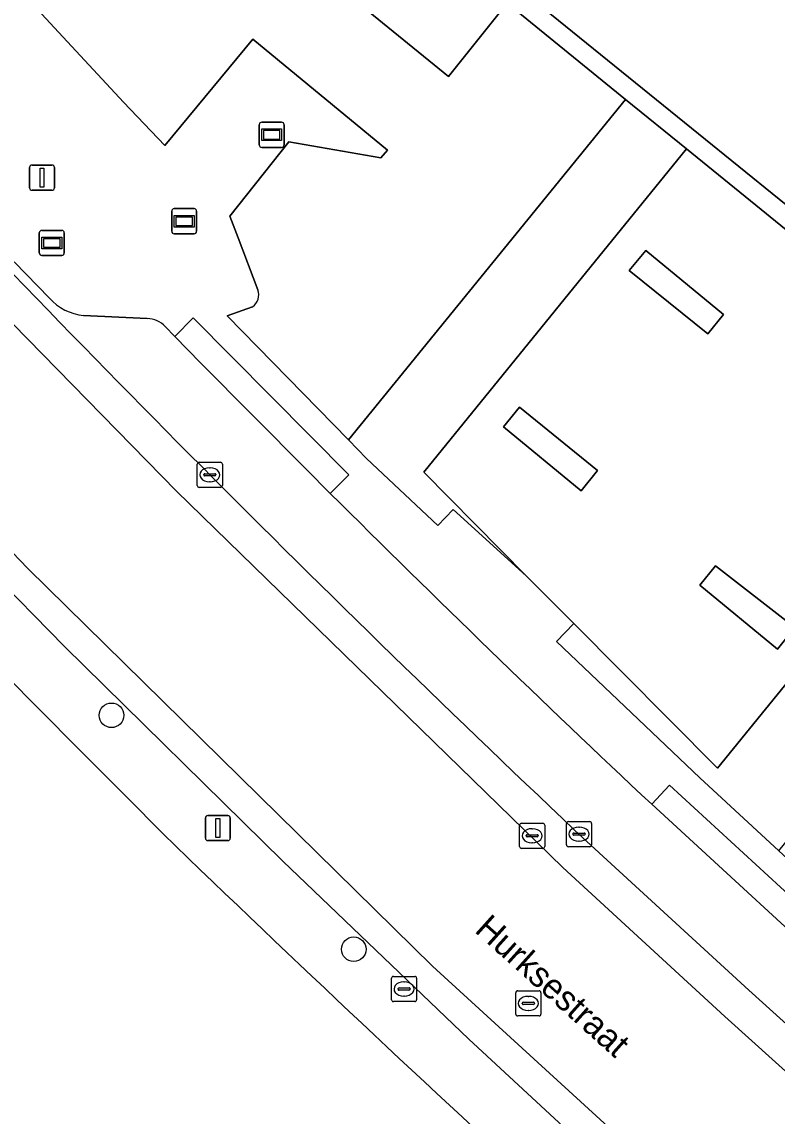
# Model space of a CAD drawing. Extents: x 157692 to 159674, y 381452 to 383291.
# Drawn here: x 157901.41 to 157931.46, y 382931.2 to 382974.71 of the extents above; entities that cross this region are included whole.
import ezdxf

# ---------------------------------------------------------------- set-up
doc = ezdxf.new("R2010")
doc.units = 0
for name, color, linetype in [('IMGEO_Boom', 7, 'Continuous'), ('IMGEO_Erf', 7, 'Continuous'), ('IMGEO_Kolk', 7, 'Continuous'), ('IMGEO_Lichtmast', 7, 'Continuous'), ('IMGEO_Openbare_ruimte_label', 7, 'Continuous'), ('IMGEO_Pand', 7, 'Continuous'), ('IMGEO_Parkeervlak_open', 7, 'Continuous'), ('IMGEO_Reclamebord', 7, 'Continuous'), ('IMGEO_Rijbaan_lokaal_gesloten', 7, 'Continuous'), ('IMGEO_Rijbaan_lokaal_open', 7, 'Continuous'), ('IMGEO_Rioolput', 7, 'Continuous'), ('IMGEO_Verkeerseiland_gesloten', 7, 'Continuous'), ('IMGEO_Voetpad_open', 7, 'Continuous'), ('IMGEO_Wegwijzer', 7, 'Continuous')]:
    doc.layers.add(name, color=color, linetype=linetype)

msp = doc.modelspace()

# ---------------------------------------------------------------- linework, layer by layer
at = {"layer": 'IMGEO_Boom'}
for centre in [(157904.979, 382947.14), (157914.616, 382937.838)]:
    msp.add_circle(centre, 0.489, dxfattribs=at)
at = {"layer": 'IMGEO_Erf'}
for points in [[(157880.02, 383000), (157886.679, 382991.957), (157886.83, 382991.788), (157887.728, 382990.788), (157888.605, 382989.809), (157890.22, 382988.009), (157896.689, 382980.964), (157905.456, 382971.523), (157907.106, 382969.791), (157910.601, 382974.029), (157915.956, 382969.614), (157915.694, 382969.307), (157912.033, 382969.945), (157909.683, 382966.982), (157910.012, 382966.122), (157910.803, 382964.06)], [(157910.587, 382963.385), (157909.577, 382963.02), (157914.411, 382958.095), (157925.428, 382971.632), (157920.717, 382975.458), (157918.387, 382972.543), (157912.987, 382976.943), (157915.058, 382979.456), (157913.22, 382980.984), (157912.323, 382981.717), (157903.321, 382989.128)]]:
    msp.add_lwpolyline(points, dxfattribs=at)
for centre, radius, start, end in [((158701.069, 383738.472), 1124.351, 222.857272, 225.107447), ((157910.263, 382963.861), 0.576, 304.2857, 20.2249), ((158457.832, 383512.993), 793.053, 226.059637, 229.21244)]:
    msp.add_arc(centre, radius, start, end, dxfattribs=at)
at = {"layer": 'IMGEO_Kolk'}
for p, q in [((157908.39, 382956.277), (157908.39, 382957.129)), ((157908.465, 382957.203), (157909.317, 382957.203)), ((157909.391, 382957.129), (157909.391, 382956.277)), ((157908.649, 382956.697), (157908.649, 382956.709)), ((157908.692, 382956.746), (157909.09, 382956.746)), ((157908.878, 382956.983), (157908.903, 382956.983)), ((157909.133, 382956.709), (157909.133, 382956.697)), ((157909.087, 382956.66), (157908.689, 382956.66)), ((157908.901, 382956.423), (157908.876, 382956.423)), ((157909.317, 382956.203), (157908.465, 382956.203)), ((157923.079, 382941.989), (157923.079, 382942.841)), ((157923.154, 382942.915), (157924.006, 382942.915)), ((157924.08, 382942.841), (157924.08, 382941.989)), ((157923.338, 382942.409), (157923.338, 382942.421)), ((157923.776, 382942.372), (157923.378, 382942.372)), ((157923.381, 382942.458), (157923.779, 382942.458)), ((157923.567, 382942.695), (157923.592, 382942.695)), ((157923.822, 382942.421), (157923.822, 382942.409)), ((157924.006, 382941.915), (157923.154, 382941.915)), ((157923.59, 382942.135), (157923.565, 382942.135)), ((157916.118, 382935.832), (157916.118, 382936.684)), ((157916.193, 382936.758), (157917.045, 382936.758)), ((157917.119, 382936.684), (157917.119, 382935.832)), ((157916.377, 382936.252), (157916.377, 382936.264)), ((157916.42, 382936.301), (157916.818, 382936.301)), ((157916.606, 382936.538), (157916.631, 382936.538)), ((157916.861, 382936.264), (157916.861, 382936.252)), ((157916.815, 382936.215), (157916.417, 382936.215)), ((157916.629, 382935.978), (157916.604, 382935.978)), ((157917.045, 382935.758), (157916.193, 382935.758))]:
    msp.add_line(p, q, dxfattribs=at)
for points in [[(157908.39, 382956.277), (157908.39, 382957.129)], [(157908.465, 382957.203), (157909.317, 382957.203)], [(157909.391, 382957.129), (157909.391, 382956.277)], [(157909.317, 382956.203), (157908.465, 382956.203)], [(157923.079, 382941.989), (157923.079, 382942.841)], [(157923.154, 382942.915), (157924.006, 382942.915)], [(157924.08, 382942.841), (157924.08, 382941.989)], [(157924.006, 382941.915), (157923.154, 382941.915)], [(157916.118, 382935.832), (157916.118, 382936.684)], [(157916.193, 382936.758), (157917.045, 382936.758)], [(157917.119, 382936.684), (157917.119, 382935.832)], [(157917.045, 382935.758), (157916.193, 382935.758)]]:
    msp.add_lwpolyline(points, dxfattribs=at)
for centre, radius, start, end in [((157908.467, 382957.127), 0.0765, 91.552, 178.448), ((157908.467, 382957.127), 0.0765, 91.552, 178.448), ((157909.315, 382957.127), 0.0765, 1.552, 88.448), ((157909.315, 382957.127), 0.0765, 1.552, 88.448), ((157908.689, 382956.706), 0.0403, 85.8775, 175.7526), ((157908.686, 382956.696), 0.0366, 178.938, 274.7102), ((157909.09, 382956.703), 0.043, 264.8664, 352.4533), ((157909.094, 382956.708), 0.0386, 1.7309, 96.639), ((157908.467, 382956.279), 0.0765, 181.552, 268.448), ((157908.467, 382956.279), 0.0765, 181.552, 268.448), ((157909.315, 382956.279), 0.0765, 271.552, 358.448), ((157909.315, 382956.279), 0.0765, 271.552, 358.448), ((157923.156, 382942.839), 0.0765, 91.552, 178.448), ((157923.156, 382942.839), 0.0765, 91.552, 178.448), ((157924.004, 382942.839), 0.0765, 1.552, 88.448), ((157924.004, 382942.839), 0.0765, 1.552, 88.448), ((157923.378, 382942.418), 0.0403, 85.8775, 175.7526), ((157923.375, 382942.408), 0.0366, 178.938, 274.7102), ((157923.779, 382942.415), 0.043, 264.8664, 352.4533), ((157923.783, 382942.42), 0.0386, 1.7309, 96.639), ((157923.156, 382941.991), 0.0765, 181.552, 268.448), ((157923.156, 382941.991), 0.0765, 181.552, 268.448), ((157924.004, 382941.991), 0.0765, 271.552, 358.448), ((157924.004, 382941.991), 0.0765, 271.552, 358.448), ((157916.195, 382936.682), 0.0765, 91.552, 178.448), ((157916.195, 382936.682), 0.0765, 91.552, 178.448), ((157917.043, 382936.682), 0.0765, 1.552, 88.448), ((157917.043, 382936.682), 0.0765, 1.552, 88.448), ((157916.417, 382936.261), 0.0403, 85.8775, 175.7526), ((157916.414, 382936.251), 0.0366, 178.938, 274.7102), ((157916.818, 382936.258), 0.043, 264.8664, 352.4533), ((157916.822, 382936.263), 0.0386, 1.7309, 96.639), ((157916.195, 382935.834), 0.0765, 181.552, 268.448), ((157916.195, 382935.834), 0.0765, 181.552, 268.448), ((157917.043, 382935.834), 0.0765, 271.552, 358.448), ((157917.043, 382935.834), 0.0765, 271.552, 358.448)]:
    msp.add_arc(centre, radius, start, end, dxfattribs=at)
for centre, major_axis, ratio, start_param, end_param in [((157908.877, 382956.703), (-0.387, 0.002), 0.722429, 4.712389, 7.853982), ((157908.902, 382956.703), (-0.39, 0.002), 0.717154, 1.570796, 4.712389), ((157923.566, 382942.415), (-0.387, 0.002), 0.722429, 4.712389, 7.853982), ((157923.591, 382942.415), (-0.39, 0.002), 0.717154, 1.570796, 4.712389), ((157916.605, 382936.258), (-0.387, 0.002), 0.722429, 4.712389, 7.853982), ((157916.63, 382936.258), (-0.39, 0.002), 0.717154, 1.570796, 4.712389)]:
    msp.add_ellipse(centre, major_axis=major_axis, ratio=ratio, start_param=start_param, end_param=end_param, dxfattribs=at)
at = {"layer": 'IMGEO_Lichtmast'}
for p, q in [((157901.719, 382968.117), (157901.719, 382968.917)), ((157901.719, 382968.917), (157901.719, 382968.117)), ((157901.819, 382969.017), (157902.609, 382969.017)), ((157902.609, 382969.017), (157901.819, 382969.017)), ((157902.709, 382968.917), (157902.709, 382968.117)), ((157902.709, 382968.117), (157902.709, 382968.917)), ((157902.609, 382968.017), (157901.819, 382968.017)), ((157901.819, 382968.017), (157902.609, 382968.017)), ((157908.713, 382942.257), (157908.713, 382943.057)), ((157908.713, 382943.057), (157908.713, 382942.257)), ((157908.813, 382943.157), (157909.603, 382943.157)), ((157909.603, 382943.157), (157908.813, 382943.157)), ((157909.703, 382943.057), (157909.703, 382942.257)), ((157909.703, 382942.257), (157909.703, 382943.057)), ((157909.603, 382942.157), (157908.813, 382942.157)), ((157908.813, 382942.157), (157909.603, 382942.157))]:
    msp.add_line(p, q, dxfattribs=at)
for points in [[(157902.139, 382968.892), (157902.289, 382968.892), (157902.289, 382968.142), (157902.139, 382968.142), (157902.139, 382968.892)], [(157909.133, 382943.032), (157909.283, 382943.032), (157909.283, 382942.282), (157909.133, 382942.282), (157909.133, 382943.032)]]:
    msp.add_lwpolyline(points, dxfattribs=at)
for centre, start, end in [((157901.819, 382968.917), 90, 180), ((157901.819, 382968.917), 90, 180), ((157902.609, 382968.917), 0, 90), ((157902.609, 382968.917), 360, 90), ((157901.819, 382968.117), 180, 270), ((157901.819, 382968.117), 180, 270), ((157902.609, 382968.117), 270, 0), ((157902.609, 382968.117), 270, 0), ((157908.813, 382943.057), 90, 180), ((157908.813, 382943.057), 90, 180), ((157909.603, 382943.057), 0, 90), ((157909.603, 382943.057), 360, 90), ((157908.813, 382942.257), 180, 270), ((157908.813, 382942.257), 180, 270), ((157909.603, 382942.257), 270, 0), ((157909.603, 382942.257), 270, 0)]:
    msp.add_arc(centre, 0.1, start, end, dxfattribs=at)
at = {"layer": 'IMGEO_Pand'}
msp.add_lwpolyline([(157967.982, 383073.262), (157946.074, 383046.224), (157936.517, 383034.43), (157933.953, 383036.507), (157930.805, 383032.622), (157933.369, 383030.545), (157911.626, 383003.711), (157911.367, 383003.391), (157911.058, 383003.642), (157908.106, 383000), (157904.647, 382995.734), (157909.075, 382992.142), (157909.579, 382992.763), (157924.661, 382980.529), (157921.096, 382976.133), (157928.338, 382970.263), (157941.167, 382959.865), (157944.604, 382957.079), (157947.635, 382960.816), (157951.722, 382957.5)], dxfattribs=at)
at = {"layer": 'IMGEO_Parkeervlak_open'}
for points in [[(157923.368, 382950.784), (157929.093, 382945.035), (157940.669, 382959.254), (157927.851, 382969.664), (157917.406, 382956.808), (157921.478, 382952.683)], [(157928.701, 382962.306), (157925.579, 382964.83), (157926.231, 382965.625), (157929.33, 382963.082)], [(157923.67, 382956.065), (157920.577, 382958.613), (157921.215, 382959.394), (157924.312, 382956.879)], [(157931.476, 382949.775), (157928.38, 382952.312), (157929.014, 382953.08), (157932.171, 382950.633)]]:
    msp.add_lwpolyline(points, close=True, dxfattribs=at)
for points in [[(157902.511, 382963.728), (157901.106, 382965.166)], [(157906.402, 382962.915), (157903.867, 382963.041)], [(157913.684, 382955.965), (157912.727, 382956.922), (157908.517, 382961.152), (157907.494, 382962.207), (157907.113, 382962.601)], [(157923.89, 382942.12), (157930.329, 382936.205), (157937.039, 382930.159), (157939.553, 382928.003), (157941.426, 382930.194), (157937.515, 382933.593), (157934.93, 382935.839), (157926.47, 382943.602)]]:
    msp.add_lwpolyline(points, dxfattribs=at)
for centre, radius, start, end in [((158379.787, 383426.039), 664.845, 223.019482, 226.707844), ((157904.063, 382965.11), 2.078, 221.6746, 264.5885), ((157906.396, 382961.94), 0.975, 42.6756, 89.6689), ((158310.663, 383353.734), 561.972, 225.05691, 226.87031)]:
    msp.add_arc(centre, radius, start, end, dxfattribs=at)
at = {"layer": 'IMGEO_Reclamebord'}
for p, q in [((157910.855, 382969.823), (157910.855, 382970.623)), ((157910.855, 382970.623), (157910.855, 382969.823)), ((157910.955, 382970.723), (157911.745, 382970.723)), ((157911.745, 382970.723), (157910.955, 382970.723)), ((157911.845, 382970.623), (157911.845, 382969.823)), ((157911.845, 382969.823), (157911.845, 382970.623)), ((157911.745, 382969.723), (157910.955, 382969.723)), ((157910.955, 382969.723), (157911.745, 382969.723)), ((157907.373, 382966.386), (157907.373, 382967.186)), ((157907.373, 382967.186), (157907.373, 382966.386)), ((157907.473, 382967.286), (157908.263, 382967.286)), ((157908.263, 382967.286), (157907.473, 382967.286)), ((157908.363, 382967.186), (157908.363, 382966.386)), ((157908.363, 382966.386), (157908.363, 382967.186)), ((157908.263, 382966.286), (157907.473, 382966.286)), ((157907.473, 382966.286), (157908.263, 382966.286))]:
    msp.add_line(p, q, dxfattribs=at)
for points in [[(157910.956, 382970.455), (157911.744, 382970.455), (157911.744, 382969.991), (157910.956, 382969.991), (157910.956, 382970.455)], [(157911.021, 382970.39), (157911.021, 382970.056), (157911.679, 382970.056), (157911.679, 382970.39), (157911.021, 382970.39)], [(157907.474, 382967.018), (157908.262, 382967.018), (157908.262, 382966.554), (157907.474, 382966.554), (157907.474, 382967.018)], [(157907.539, 382966.953), (157907.539, 382966.619), (157908.197, 382966.619), (157908.197, 382966.953), (157907.539, 382966.953)]]:
    msp.add_lwpolyline(points, dxfattribs=at)
for centre, start, end in [((157910.955, 382970.623), 90, 180), ((157910.955, 382970.623), 90, 180), ((157911.745, 382970.623), 0, 90), ((157911.745, 382970.623), 360, 90), ((157910.955, 382969.823), 180, 270), ((157910.955, 382969.823), 180, 270), ((157911.745, 382969.823), 270, 0), ((157911.745, 382969.823), 270, 0), ((157907.473, 382967.186), 90, 180), ((157907.473, 382967.186), 90, 180), ((157908.263, 382967.186), 0, 90), ((157908.263, 382967.186), 360, 90), ((157907.473, 382966.386), 180, 270), ((157907.473, 382966.386), 180, 270), ((157908.263, 382966.386), 270, 0), ((157908.263, 382966.386), 270, 0)]:
    msp.add_arc(centre, 0.1, start, end, dxfattribs=at)
at = {"layer": 'IMGEO_Rijbaan_lokaal_gesloten'}
for points in [[(157845.018, 383035.533), (157811.717, 383074.407), (157802.275, 383065.844), (157807.775, 383059.411), (157818.224, 383047.235), (157833.658, 383029.315), (157838.644, 383023.478), (157843.229, 383018.142), (157848.333, 383012.223), (157848.451, 383012.068), (157856.331, 383002.954), (157860.333, 382998.307), (157871.708, 382985.081), (157876.832, 382979.322), (157887.528, 382967.671), (157901.645, 382952.982), (157917.745, 382937.164), (157931.39, 382924.697)], [(157929.386, 382935.17), (157922.939, 382941.093), (157907.565, 382956.05), (157900.441, 382963.318), (157892.691, 382971.484), (157882.451, 382982.543), (157870.868, 382995.617), (157869.317, 382997.443), (157867.971, 382999.126), (157867.54, 382999.666), (157867.395, 382999.837), (157862.032, 383006.673), (157856.467, 383013.904), (157856.251, 383014.213), (157853.541, 383017.962), (157850.521, 383024.905), (157847.699, 383031.22)], [(157850.521, 383024.905), (157853.541, 383017.962), (157856.251, 383014.213), (157856.467, 383013.904), (157862.032, 383006.673), (157867.395, 382999.837), (157867.54, 382999.666), (157867.971, 382999.126), (157869.317, 382997.443), (157870.868, 382995.617), (157882.451, 382982.543), (157892.691, 382971.484), (157900.441, 382963.318), (157907.565, 382956.05), (157922.939, 382941.093), (157929.386, 382935.17), (157936.105, 382929.105), (157938.637, 382926.944), (157939.553, 382928.003), (157937.039, 382930.159), (157930.329, 382936.205), (157923.89, 382942.12)], [(157880.505, 382973.291), (157884.414, 382969.188), (157893.988, 382959.187), (157903.105, 382949.871), (157911.795, 382941.344), (157919.191, 382934.261), (157926.716, 382927.298), (157940.793, 382914.946), (157946.658, 382909.821), (157947.967, 382910.552), (157946.644, 382911.702), (157931.39, 382924.697), (157917.745, 382937.164), (157901.645, 382952.982), (157887.528, 382967.671), (157876.832, 382979.322), (157871.708, 382985.081), (157860.333, 382998.307)], [(157936.105, 382929.105), (157929.386, 382935.17)]]:
    msp.add_lwpolyline(points, dxfattribs=at)
msp.add_arc((158379.787, 383426.039), 664.845, 223.019482, 226.707844, dxfattribs=at)
at = {"layer": 'IMGEO_Rijbaan_lokaal_open'}
for points in [[(157915.126, 382957.354), (157917.965, 382954.693), (157918.577, 382955.325), (157921.478, 382952.683), (157917.406, 382956.808), (157927.851, 382969.664), (157925.428, 382971.632), (157914.411, 382958.095)], [(157931.531, 382941.752), (157931.76, 382942.031), (157943.816, 382956.698), (157940.669, 382959.254), (157929.093, 382945.035), (157923.368, 382950.784), (157922.686, 382950.081), (157928.382, 382944.658)]]:
    msp.add_lwpolyline(points, close=True, dxfattribs=at)
at = {"layer": 'IMGEO_Rioolput'}
for p, q in [((157921.213, 382941.923), (157921.213, 382942.775)), ((157921.288, 382942.849), (157922.14, 382942.849)), ((157922.214, 382942.775), (157922.214, 382941.923)), ((157921.472, 382942.343), (157921.472, 382942.355)), ((157921.515, 382942.392), (157921.913, 382942.392)), ((157921.701, 382942.629), (157921.726, 382942.629)), ((157921.956, 382942.355), (157921.956, 382942.343)), ((157921.91, 382942.306), (157921.512, 382942.306)), ((157921.724, 382942.069), (157921.699, 382942.069)), ((157922.14, 382941.849), (157921.288, 382941.849)), ((157921.064, 382935.259), (157921.064, 382936.111)), ((157921.139, 382936.185), (157921.991, 382936.185)), ((157921.552, 382935.965), (157921.577, 382935.965)), ((157922.065, 382936.111), (157922.065, 382935.259)), ((157921.323, 382935.679), (157921.323, 382935.691)), ((157921.761, 382935.642), (157921.363, 382935.642)), ((157921.366, 382935.728), (157921.764, 382935.728)), ((157921.575, 382935.405), (157921.55, 382935.405)), ((157921.807, 382935.691), (157921.807, 382935.679)), ((157921.991, 382935.185), (157921.139, 382935.185))]:
    msp.add_line(p, q, dxfattribs=at)
for points in [[(157921.213, 382941.923), (157921.213, 382942.775)], [(157921.288, 382942.849), (157922.14, 382942.849)], [(157922.214, 382942.775), (157922.214, 382941.923)], [(157922.14, 382941.849), (157921.288, 382941.849)], [(157921.064, 382935.259), (157921.064, 382936.111)], [(157921.139, 382936.185), (157921.991, 382936.185)], [(157922.065, 382936.111), (157922.065, 382935.259)], [(157921.991, 382935.185), (157921.139, 382935.185)]]:
    msp.add_lwpolyline(points, dxfattribs=at)
for centre, radius, start, end in [((157921.29, 382942.773), 0.0765, 91.552, 178.448), ((157921.29, 382942.773), 0.0765, 91.552, 178.448), ((157922.138, 382942.773), 0.0765, 1.552, 88.448), ((157922.138, 382942.773), 0.0765, 1.552, 88.448), ((157921.512, 382942.352), 0.0403, 85.8775, 175.7526), ((157921.509, 382942.342), 0.0366, 178.938, 274.7102), ((157921.913, 382942.349), 0.043, 264.8664, 352.4533), ((157921.917, 382942.354), 0.0386, 1.7309, 96.639), ((157921.29, 382941.925), 0.0765, 181.552, 268.448), ((157921.29, 382941.925), 0.0765, 181.552, 268.448), ((157922.138, 382941.925), 0.0765, 271.552, 358.448), ((157922.138, 382941.925), 0.0765, 271.552, 358.448), ((157921.141, 382936.109), 0.0765, 91.552, 178.448), ((157921.141, 382936.109), 0.0765, 91.552, 178.448), ((157921.989, 382936.109), 0.0765, 1.552, 88.448), ((157921.989, 382936.109), 0.0765, 1.552, 88.448), ((157921.363, 382935.688), 0.0403, 85.8775, 175.7526), ((157921.36, 382935.678), 0.0366, 178.938, 274.7102), ((157921.764, 382935.685), 0.043, 264.8664, 352.4533), ((157921.768, 382935.69), 0.0386, 1.7309, 96.639), ((157921.141, 382935.261), 0.0765, 181.552, 268.448), ((157921.141, 382935.261), 0.0765, 181.552, 268.448), ((157921.989, 382935.261), 0.0765, 271.552, 358.448), ((157921.989, 382935.261), 0.0765, 271.552, 358.448)]:
    msp.add_arc(centre, radius, start, end, dxfattribs=at)
for centre, major_axis, ratio, start_param, end_param in [((157921.7, 382942.349), (-0.387, 0.002), 0.722429, 4.712389, 7.853982), ((157921.725, 382942.349), (-0.39, 0.002), 0.717154, 1.570796, 4.712389), ((157921.551, 382935.685), (-0.387, 0.002), 0.722429, 4.712389, 7.853982), ((157921.576, 382935.685), (-0.39, 0.002), 0.717154, 1.570796, 4.712389)]:
    msp.add_ellipse(centre, major_axis=major_axis, ratio=ratio, start_param=start_param, end_param=end_param, dxfattribs=at)
at = {"layer": 'IMGEO_Verkeerseiland_gesloten'}
for points in [[(157929.33, 382963.082), (157926.231, 382965.625), (157925.579, 382964.83), (157928.701, 382962.306)], [(157924.312, 382956.879), (157921.215, 382959.394), (157920.577, 382958.613), (157923.67, 382956.065)], [(157932.171, 382950.633), (157929.014, 382953.08), (157928.38, 382952.312), (157931.476, 382949.775)]]:
    msp.add_lwpolyline(points, close=True, dxfattribs=at)
at = {"layer": 'IMGEO_Voetpad_open'}
for points in [[(157905.456, 382971.523), (157896.689, 382980.964), (157890.22, 382988.009), (157888.605, 382989.809), (157887.728, 382990.788), (157886.83, 382991.788), (157886.679, 382991.957), (157880.02, 383000), (157875.782, 383005.118), (157877.418, 383006.636), (157872.787, 383011.681)], [(157903.321, 382989.128), (157912.323, 382981.717), (157913.22, 382980.984), (157915.058, 382979.456), (157912.987, 382976.943), (157918.387, 382972.543), (157920.717, 382975.458), (157925.428, 382971.632), (157927.851, 382969.664), (157940.669, 382959.254), (157943.816, 382956.698), (157944.116, 382956.454), (157944.604, 382957.079), (157941.167, 382959.865), (157928.338, 382970.263), (157921.096, 382976.133), (157924.661, 382980.529), (157909.579, 382992.763)], [(157910.803, 382964.06), (157910.012, 382966.122), (157909.683, 382966.982), (157912.033, 382969.945), (157915.694, 382969.307), (157915.956, 382969.614), (157910.601, 382974.029), (157907.106, 382969.791), (157905.456, 382971.523)], [(157939.765, 382912.544), (157944.985, 382907.946), (157946.658, 382909.821), (157940.793, 382914.946), (157926.716, 382927.298), (157919.191, 382934.261), (157911.795, 382941.344), (157903.105, 382949.871), (157893.988, 382959.187), (157884.414, 382969.188), (157880.505, 382973.291)], [(157901.106, 382965.166), (157902.511, 382963.728)], [(157926.47, 382943.602), (157927.173, 382944.368), (157935.519, 382936.707), (157934.93, 382935.839), (157937.515, 382933.593), (157937.954, 382934.14), (157938.752, 382935.134), (157936.161, 382937.478), (157931.531, 382941.752), (157928.382, 382944.658), (157922.686, 382950.081), (157923.368, 382950.784), (157921.478, 382952.683), (157918.577, 382955.325), (157917.965, 382954.693), (157915.126, 382957.354), (157914.411, 382958.095), (157909.577, 382963.02), (157910.587, 382963.385)], [(157903.867, 382963.041), (157906.402, 382962.915)], [(157907.113, 382962.601), (157907.494, 382962.207), (157908.232, 382962.939), (157914.422, 382956.697), (157913.684, 382955.965)]]:
    msp.add_lwpolyline(points, dxfattribs=at)
for points in [[(157913.684, 382955.965), (157914.422, 382956.697), (157908.232, 382962.939), (157907.494, 382962.207), (157908.517, 382961.152), (157912.727, 382956.922)], [(157935.519, 382936.707), (157927.173, 382944.368), (157926.47, 382943.602), (157934.93, 382935.839)]]:
    msp.add_lwpolyline(points, close=True, dxfattribs=at)
for centre, radius, start, end in [((158701.069, 383738.472), 1124.351, 222.857272, 225.107447), ((157904.063, 382965.11), 2.078, 221.6746, 264.5885), ((157910.263, 382963.861), 0.576, 304.2857, 20.2249), ((157906.396, 382961.94), 0.975, 42.6756, 89.6689), ((158310.663, 383353.734), 561.972, 225.05691, 226.87031), ((158457.832, 383512.993), 793.053, 226.059637, 229.21244)]:
    msp.add_arc(centre, radius, start, end, dxfattribs=at)
at = {"layer": 'IMGEO_Wegwijzer'}
for p, q in [((157902.107, 382965.523), (157902.107, 382966.323)), ((157902.107, 382966.323), (157902.107, 382965.523)), ((157902.207, 382966.423), (157902.997, 382966.423)), ((157902.997, 382966.423), (157902.207, 382966.423)), ((157903.097, 382966.323), (157903.097, 382965.523)), ((157903.097, 382965.523), (157903.097, 382966.323)), ((157902.997, 382965.423), (157902.207, 382965.423)), ((157902.207, 382965.423), (157902.997, 382965.423))]:
    msp.add_line(p, q, dxfattribs=at)
for points in [[(157902.208, 382966.155), (157902.996, 382966.155), (157902.996, 382965.691), (157902.208, 382965.691), (157902.208, 382966.155)], [(157902.273, 382966.09), (157902.273, 382965.756), (157902.931, 382965.756), (157902.931, 382966.09), (157902.273, 382966.09)]]:
    msp.add_lwpolyline(points, dxfattribs=at)
for centre, start, end in [((157902.207, 382966.323), 90, 180), ((157902.207, 382966.323), 90, 180), ((157902.997, 382966.323), 0, 90), ((157902.997, 382966.323), 360, 90), ((157902.207, 382965.523), 180, 270), ((157902.207, 382965.523), 180, 270), ((157902.997, 382965.523), 270, 0), ((157902.997, 382965.523), 270, 0)]:
    msp.add_arc(centre, 0.1, start, end, dxfattribs=at)

# ---------------------------------------------------------------- texts
at = {"layer": 'IMGEO_Openbare_ruimte_label'}
msp.add_text('Hurksestraat', height=1, rotation=318.0809, dxfattribs=at).set_placement((157919.384, 382938.551))

doc.saveas('drawing.dxf')
